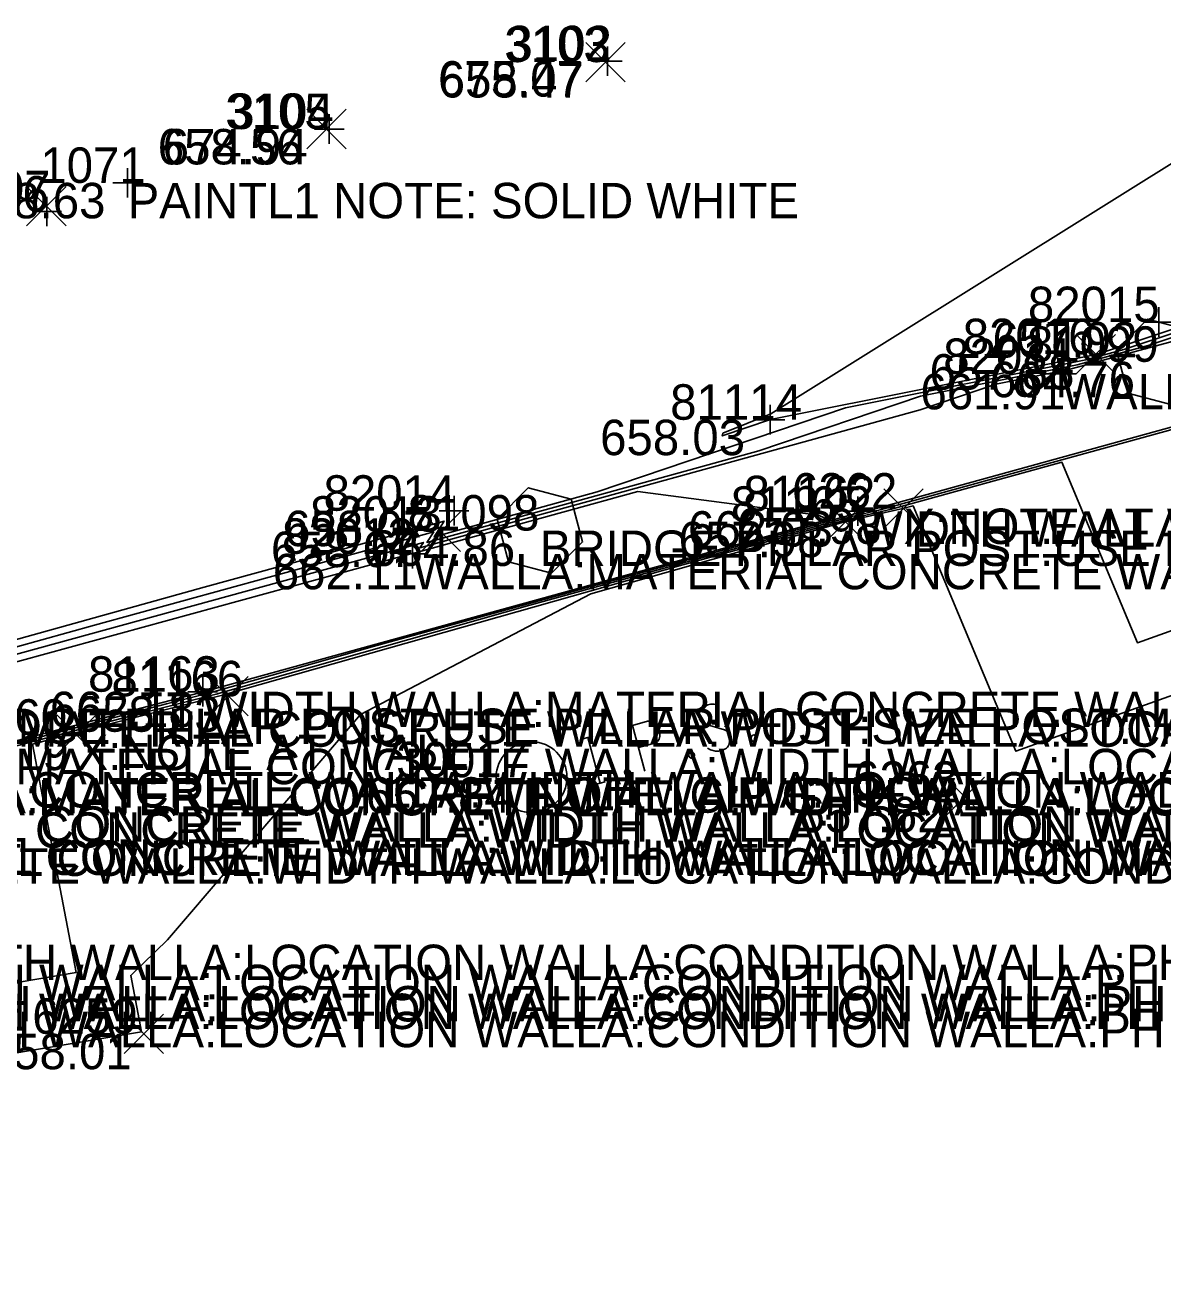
# Model space of a CAD drawing. Extents: x 2129350 to 2137777, y 657588 to 659885.
# Drawn here: x 2132463.21 to 2132501.73, y 658435.64 to 658478.3 of the extents above; entities that cross this region are included whole.
import ezdxf

# ---------------------------------------------------------------- set-up
doc = ezdxf.new("R2010")
doc.units = 0
for name, color, linetype in [('BR_X_SV_Abut_Text', 7, 'Continuous'), ('BR_X_SV_Bottom_of_Beam_Text', 7, 'Continuous'), ('DT_X_Contour_Major', 7, 'Continuous'), ('DT_X_Contour_Minor', 7, 'Continuous'), ('RD_X_Cells', 7, 'Continuous'), ('SV_P_Mon_Cells_Set', 7, 'Continuous'), ('SV_X_Random_Point', 7, 'Continuous'), ('SV_X_Shot_Marker', 7, 'Continuous'), ('SV_X_Text_Comment', 7, 'Continuous'), ('SV_X_Text_Elevation', 7, 'Continuous'), ('SV_X_Text_Name', 7, 'Continuous')]:
    doc.layers.add(name, color=color, linetype=linetype)

msp = doc.modelspace()

# ---------------------------------------------------------------- linework, layer by layer
at = {"layer": 'BR_X_SV_Abut_Text'}
for p, q in [((2132498.295, 658466.988), (2132498.295, 658465.988)), ((2132497.795, 658466.488), (2132498.795, 658466.488)), ((2132498.295, 658466.488), (2132498.295, 658466.488)), ((2132491.406, 658462.339), (2132491.406, 658461.339)), ((2132490.906, 658461.839), (2132491.906, 658461.839)), ((2132491.406, 658461.839), (2132491.406, 658461.839)), ((2132476.324, 658460.895), (2132476.324, 658459.895)), ((2132475.824, 658460.395), (2132476.824, 658460.395)), ((2132476.324, 658460.395), (2132476.324, 658460.395)), ((2132469.217, 658456.227), (2132469.217, 658455.227)), ((2132468.717, 658455.727), (2132469.717, 658455.727)), ((2132469.217, 658455.727), (2132469.217, 658455.727))]:
    msp.add_line(p, q, dxfattribs=at)
at = {"layer": 'BR_X_SV_Bottom_of_Beam_Text'}
for p, q in [((2132482.922, 658477.579), (2132482.922, 658476.579)), ((2132482.422, 658477.079), (2132483.422, 658477.079)), ((2132482.922, 658477.079), (2132482.922, 658477.079)), ((2132473.503, 658475.281), (2132473.503, 658474.281)), ((2132473.003, 658474.781), (2132474.003, 658474.781)), ((2132473.503, 658474.781), (2132473.503, 658474.781)), ((2132463.941, 658472.489), (2132463.941, 658471.489)), ((2132463.441, 658471.989), (2132464.441, 658471.989)), ((2132463.941, 658471.989), (2132463.941, 658471.989))]:
    msp.add_line(p, q, dxfattribs=at)
at = {"layer": 'DT_X_Contour_Major'}
for points in [[(2132525.71, 658467.66), (2132525.777, 658471.153), (2132523.128, 658470.447), (2132518.981, 658469.405), (2132512.816, 658467.654), (2132512.781, 658467.558), (2132511.923, 658463.544), (2132504.99, 658461.064), (2132503.355, 658464.97), (2132492.164, 658461.882), (2132491.198, 658461.663), (2132480.294, 658458.655), (2132469.674, 658455.644), (2132466.929, 658454.947), (2132461.698, 658453.578), (2132462.728, 658448.224), (2132455.478, 658446.996), (2132453.183, 658451.301), (2132449.783, 658450.408), (2132449.708, 658450.706), (2132449.47, 658451.202), (2132449.253, 658451.727), (2132447.847, 658451.32)], [(2132439.779, 658448.983), (2132437.612, 658448.356), (2132428.447, 658445.314), (2132428.39, 658445.618), (2132428.367, 658445.627), (2132428.12, 658446.15), (2132428.026, 658446.493), (2132428.707, 658446.982), (2132429.224, 658447.315), (2132434.234, 658448.666), (2132445.428, 658452.177), (2132448.764, 658453.394), (2132452.16, 658454.255), (2132465.556, 658457.985), (2132474.428, 658460.415), (2132477.043, 658461.143), (2132476.813, 658460.78), (2132488.047, 658463.883), (2132493.529, 658465.738), (2132498.835, 658466.799), (2132501.231, 658467.451), (2132506.5, 658469.195), (2132510.607, 658470.309)]]:
    msp.add_lwpolyline(points, dxfattribs=at)
at = {"layer": 'DT_X_Contour_Minor'}
for points in [[(2132503.227, 658474.361), (2132488.462, 658465.138), (2132486.833, 658464.477), (2132486.811, 658464.387), (2132488.442, 658464.939), (2132499.413, 658467.131), (2132499.593, 658467.18), (2132510.593, 658470.821)], [(2132430.392, 658447.761), (2132447.348, 658453.079), (2132448.67, 658453.561), (2132450.016, 658453.902), (2132469.272, 658459.264), (2132473.511, 658460.425), (2132477.391, 658461.505), (2132477.051, 658460.966), (2132482.577, 658462.493), (2132490.985, 658465.339), (2132499.124, 658466.965), (2132500.412, 658467.315), (2132508.546, 658470.008)], [(2132438.077, 658449.572), (2132443.508, 658451.275), (2132448.859, 658453.228), (2132454.305, 658454.608), (2132461.839, 658456.706), (2132475.344, 658460.405), (2132476.694, 658460.781), (2132476.576, 658460.593), (2132493.516, 658465.273), (2132496.072, 658466.138), (2132498.546, 658466.633), (2132502.05, 658467.587)], [(2132508.395, 658466.444), (2132491.783, 658461.86), (2132491.301, 658461.751), (2132475.115, 658457.286), (2132469.46, 658455.683), (2132467.997, 658455.311), (2132459.947, 658453.204), (2132460.519, 658450.229), (2132456.49, 658449.547), (2132455.215, 658451.939), (2132449.836, 658450.526), (2132449.793, 658450.698), (2132449.419, 658451.475), (2132449.295, 658451.777), (2132430.981, 658446.473)], [(2132511.715, 658461.266), (2132500.872, 658457.387), (2132498.315, 658463.496), (2132492.545, 658461.904), (2132491.094, 658461.574), (2132485.472, 658460.024), (2132469.889, 658455.606), (2132465.86, 658454.582), (2132463.45, 658453.951), (2132464.937, 658446.219), (2132454.465, 658444.446), (2132451.15, 658450.663), (2132449.73, 658450.29), (2132449.623, 658450.714), (2132449.52, 658450.929), (2132449.211, 658451.678), (2132444.244, 658450.239), (2132428.429, 658444.989)], [(2132469.937, 658455.917), (2132490.399, 658461.562), (2132490.056, 658461.709), (2132483.954, 658462.511), (2132476.338, 658460.407), (2132476.346, 658460.419), (2132476.261, 658460.395), (2132458.123, 658455.427), (2132456.45, 658454.961), (2132448.953, 658453.061), (2132442.728, 658450.789), (2132442.774, 658450.625), (2132441.797, 658449.643), (2132449.337, 658451.827), (2132449.369, 658451.748), (2132449.878, 658450.689), (2132449.89, 658450.645), (2132457.248, 658452.577), (2132457.503, 658452.098), (2132458.309, 658452.234), (2132458.195, 658452.83), (2132469.066, 658455.676), (2132469.245, 658455.721), (2132469.937, 658455.917)], [(2132511.507, 658458.987), (2132496.754, 658453.71), (2132493.275, 658462.022), (2132492.926, 658461.926), (2132490.99, 658461.486), (2132490.65, 658461.392), (2132482.36, 658459.042), (2132474.556, 658454.96), (2132468.021, 658447.325), (2132466.779, 658446.122), (2132467.146, 658444.213), (2132462.519, 658443.43), (2132453.746, 658439.787), (2132444.624, 658434.516), (2132440.531, 658432.572), (2132427.954, 658427.269), (2132420.226, 658423.203), (2132411.662, 658418.489), (2132398.212, 658417.31), (2132386.033, 658415.559), (2132370.819, 658411.869), (2132366.035, 658410.216), (2132351.048, 658410.878), (2132325.847, 658399.417)]]:
    msp.add_lwpolyline(points, dxfattribs=at)
at = {"layer": 'RD_X_Cells'}
for points in [[(2132500.551, 658465.836), (2132502, 658465.451), (2132503.057, 658466.514), (2132502.665, 658467.962), (2132501.216, 658468.347), (2132500.159, 658467.284), (2132500.551, 658465.836)], [(2132479.578, 658460.122), (2132481.027, 658459.737), (2132482.084, 658460.8), (2132481.692, 658462.248), (2132480.243, 658462.633), (2132479.186, 658461.57), (2132479.578, 658460.122)]]:
    msp.add_lwpolyline(points, dxfattribs=at)
at = {"layer": 'SV_P_Mon_Cells_Set'}
for points in [[(2132486.709, 658455.262), (2132486.681, 658455.281), (2132486.642, 658455.297), (2132486.537, 658455.307), (2132486.413, 658455.3), (2132486.328, 658455.277), (2132486.296, 658455.268), (2132486.168, 658455.194), (2132486.071, 658455.089), (2132486.022, 658454.972), (2132486.027, 658454.869), (2132486.047, 658454.796), (2132486.095, 658454.705), (2132486.203, 658454.643), (2132486.887, 658454.436), (2132486.953, 658454.402), (2132486.988, 658454.359), (2132487.029, 658454.292), (2132487.048, 658454.219), (2132487.058, 658454.143), (2132487.06, 658454.092), (2132487.055, 658454.025), (2132487.047, 658453.97), (2132487.036, 658453.928), (2132487.014, 658453.883), (2132486.988, 658453.85), (2132486.952, 658453.814), (2132486.924, 658453.794), (2132486.831, 658453.755), (2132486.682, 658453.715), (2132486.58, 658453.713), (2132486.419, 658453.761), (2132486.314, 658453.811)], [(2132484.193, 658453.041), (2132483.774, 658454.585), (2132484.285, 658454.724), (2132484.342, 658454.726), (2132484.423, 658454.722), (2132484.461, 658454.706), (2132484.5, 658454.69), (2132484.559, 658454.641), (2132484.607, 658454.589), (2132484.655, 658454.497), (2132484.694, 658454.352), (2132484.697, 658454.3), (2132484.695, 658454.221), (2132484.676, 658454.125), (2132484.643, 658454.077), (2132484.618, 658454.044), (2132484.571, 658454.005), (2132484.489, 658453.97), (2132483.979, 658453.832)], [(2132482.093, 658454.13), (2132482.434, 658454.223)], [(2132482.682, 658452.632), (2132482.264, 658454.176)], [(2132487.829, 658454.247), (2132487.882, 658454.262), (2132487.92, 658454.246), (2132487.965, 658454.206), (2132487.982, 658454.145), (2132487.963, 658454.088), (2132487.938, 658454.055), (2132487.885, 658454.041), (2132487.846, 658454.056), (2132487.801, 658454.096), (2132487.785, 658454.157), (2132487.803, 658454.214), (2132487.829, 658454.247)], [(2132485.722, 658453.677), (2132485.775, 658453.691), (2132485.814, 658453.676), (2132485.859, 658453.636), (2132485.875, 658453.575), (2132485.857, 658453.518), (2132485.831, 658453.485), (2132485.778, 658453.47), (2132485.739, 658453.486), (2132485.694, 658453.526), (2132485.678, 658453.587), (2132485.697, 658453.644), (2132485.722, 658453.677)], [(2132483.551, 658453.089), (2132483.605, 658453.104), (2132483.643, 658453.088), (2132483.688, 658453.048), (2132483.705, 658452.987), (2132483.686, 658452.93), (2132483.661, 658452.897), (2132483.607, 658452.883), (2132483.569, 658452.898), (2132483.524, 658452.938), (2132483.507, 658452.999), (2132483.526, 658453.057), (2132483.551, 658453.089)], [(2132482.511, 658452.586), (2132482.852, 658452.678)]]:
    msp.add_lwpolyline(points, dxfattribs=at)
msp.add_circle((2132480.354, 658452.829), 1.2, dxfattribs=at)
at = {"layer": 'SV_X_Random_Point'}
for p, q in [((2132482.193, 658476.38), (2132483.527, 658477.715)), ((2132482.193, 658477.715), (2132483.527, 658476.38)), ((2132472.744, 658474.115), (2132474.078, 658475.449)), ((2132472.744, 658475.449), (2132474.078, 658474.115)), ((2132463.256, 658471.503), (2132464.59, 658472.838)), ((2132463.256, 658472.838), (2132464.59, 658471.503)), ((2132498.795, 658466.49), (2132500.129, 658467.826)), ((2132498.795, 658467.826), (2132500.129, 658466.49)), ((2132492.285, 658461.26), (2132493.619, 658462.595)), ((2132492.285, 658462.595), (2132493.619, 658461.26)), ((2132490.318, 658460.813), (2132491.652, 658462.149)), ((2132490.318, 658462.149), (2132491.652, 658460.813)), ((2132476.615, 658460.48), (2132477.949, 658461.814)), ((2132476.615, 658461.814), (2132477.949, 658460.48)), ((2132469.418, 658454.904), (2132470.752, 658456.238)), ((2132469.418, 658456.238), (2132470.752, 658454.904)), ((2132464.281, 658453.603), (2132465.615, 658454.938)), ((2132464.281, 658454.938), (2132465.615, 658453.603)), ((2132494.362, 658451.502), (2132495.696, 658452.836)), ((2132494.362, 658452.836), (2132495.696, 658451.502)), ((2132466.559, 658443.475), (2132467.893, 658444.811)), ((2132466.559, 658444.811), (2132467.893, 658443.475))]:
    msp.add_line(p, q, dxfattribs=at)
at = {"layer": 'SV_X_Shot_Marker'}
for p, q in [((2132466.675, 658473.457), (2132466.675, 658472.457)), ((2132466.175, 658472.957), (2132467.175, 658472.957)), ((2132466.675, 658472.957), (2132466.675, 658472.957)), ((2132501.593, 658468.744), (2132501.593, 658467.744)), ((2132501.093, 658468.244), (2132502.093, 658468.244)), ((2132501.593, 658468.244), (2132501.593, 658468.244)), ((2132488.43, 658465.437), (2132488.43, 658464.437)), ((2132487.93, 658464.937), (2132488.93, 658464.937)), ((2132488.43, 658464.937), (2132488.43, 658464.937)), ((2132477.731, 658462.356), (2132477.731, 658461.356)), ((2132477.231, 658461.856), (2132478.231, 658461.856)), ((2132477.731, 658461.856), (2132477.731, 658461.856))]:
    msp.add_line(p, q, dxfattribs=at)

# ---------------------------------------------------------------- texts
at = {"layer": 'BR_X_SV_Abut_Text'}
for s, p in [('82011', (2132494.298, 658466.488)), ('661.91', (2132493.523, 658465.288)), ('WALLA:MATERIAL CONCRETE WALLA:WIDTH WALLA:LOCATION WALLA:CONDITION WALLA:PH', (2132498.295, 658465.288)), ('81162', (2132487.533, 658461.839)), ('662.03', (2132485.652, 658460.639)), ('WIDTH WALLA:MATERIAL CONCRETE WALLA:WIDTH WALLA:LOCATION WALLA:CONDITION WA', (2132491.406, 658460.639)), ('82012', (2132471.903, 658460.395)), ('662.11', (2132471.59, 658459.195)), ('WALLA:MATERIAL CONCRETE WALLA:WIDTH WALLA:LOCATION WALLA:CONDITION WALLA:PH', (2132476.324, 658459.195)), ('81163', (2132465.335, 658455.727)), ('662.18', (2132464.04, 658454.527)), ('WIDTH WALLA:MATERIAL CONCRETE WALLA:WIDTH WALLA:LOCATION WALLA:CONDITION WA', (2132469.217, 658454.527)), ('WALLA:MATERIAL CONCRETE WALLA:WIDTH WALLA:LOCATION WALLA:CONDITION WALLA:PH', (2132457.064, 658453.862)), ('WALLA:MATERIAL CONCRETE WALLA:WIDTH WALLA:LOCATION WALLA:CONDITION WALLA:PH', (2132456.995, 658452.594)), ('WALLA:MATERIAL CONCRETE WALLA:WIDTH WALLA:LOCATION WALLA:CONDITION WALLA:PH', (2132448.988, 658451.803)), ('WALLA:MATERIAL CONCRETE WALLA:WIDTH WALLA:LOCATION WALLA:CONDITION WALLA:PH', (2132457.758, 658451.537)), ('WALLA:MATERIAL CONCRETE WALLA:WIDTH WALLA:LOCATION WALLA:CONDITION WALLA:PH', (2132457.791, 658451.608)), ('WALLA:MATERIAL CONCRETE WALLA:WIDTH WALLA:LOCATION WALLA:CONDITION WALLA:PH', (2132449.353, 658450.645)), ('WALLA:MATERIAL CONCRETE WALLA:WIDTH WALLA:LOCATION WALLA:CONDITION WALLA:PH', (2132449.182, 658450.441)), ('WALLA:MATERIAL CONCRETE WALLA:WIDTH WALLA:LOCATION WALLA:CONDITION WALLA:PH', (2132449.544, 658449.528)), ('WALLA:MATERIAL CONCRETE WALLA:WIDTH WALLA:LOCATION WALLA:CONDITION WALLA:PH', (2132449.56, 658449.521)), ('WALLA:MATERIAL CONCRETE WALLA:WIDTH WALLA:LOCATION WALLA:CONDITION WALLA:PH', (2132449.91, 658449.487)), ('WALLA:MATERIAL CONCRETE WALLA:WIDTH WALLA:LOCATION WALLA:CONDITION WALLA:PH', (2132441.7, 658449.226)), ('WALLA:MATERIAL CONCRETE WALLA:WIDTH WALLA:LOCATION WALLA:CONDITION WALLA:PH', (2132429.337, 658445.961)), ('WALLA:MATERIAL CONCRETE WALLA:WIDTH WALLA:LOCATION WALLA:CONDITION WALLA:PH', (2132428.278, 658445.281)), ('WALLA:MATERIAL CONCRETE WALLA:WIDTH WALLA:LOCATION WALLA:CONDITION WALLA:PH', (2132428.271, 658444.302)), ('WALLA:MATERIAL CONCRETE WALLA:WIDTH WALLA:LOCATION WALLA:CONDITION WALLA:PH', (2132428.473, 658444.561)), ('WALLA:MATERIAL CONCRETE WALLA:WIDTH WALLA:LOCATION WALLA:CONDITION WALLA:PH', (2132428.425, 658443.688))]:
    msp.add_text(s, height=1.2, dxfattribs=at).set_placement(p)
at = {"layer": 'BR_X_SV_Bottom_of_Beam_Text'}
for s, p in [('3102', (2132479.502, 658477.079)), ('675.07', (2132477.187, 658475.879)), ('3104', (2132470.083, 658474.781)), ('674.94', (2132467.862, 658473.581)), ('3106', (2132460.436, 658471.989))]:
    msp.add_text(s, height=1.2, dxfattribs=at).set_placement(p)
at = {"layer": 'SV_X_Text_Comment'}
for s, p in [('PAINTL1 NOTE: SOLID WHITE', (2132466.675, 658471.757)), ('X:NOTE AT WALL', (2132492.952, 658460.728)), ('BRIDGE PILLAR POST:USE PILLAR POST:SIZE POST:MATERIAL POST:PHOTO', (2132480.635, 658459.985)), ('BRIDGE PILLAR POST:USE PILLAR POST:SIZE POST:MATERIAL POST:PHOTO', (2132459.936, 658453.956)), ('X:NOTE AT WALL', (2132464.948, 658453.071)), ('NOTE: CIP GARCIA', (2132480.354, 658451.629))]:
    msp.add_text(s, height=1.2, dxfattribs=at).set_placement(p)
at = {"layer": 'SV_X_Text_Elevation'}
for s, p in [('658.47', (2132477.21, 658475.848)), ('658.56', (2132467.695, 658473.582)), ('658.63', (2132461.016, 658471.757)), ('657.92', (2132495.962, 658467.044)), ('657.88', (2132493.831, 658465.958)), ('664.76', (2132495.883, 658465.699)), ('658.03', (2132482.676, 658463.737)), ('658.07', (2132471.977, 658460.656)), ('657.98', (2132487.302, 658460.728)), ('657.98', (2132485.335, 658460.281)), ('658.07', (2132471.528, 658459.947)), ('664.86', (2132474.891, 658459.985)), ('658.13', (2132464.917, 658454.371)), ('658.19', (2132459.771, 658453.071)), ('657.84', (2132474.742, 658451.629)), ('657.62', (2132489.398, 658450.969)), ('658.01', (2132461.906, 658442.943))]:
    msp.add_text(s, height=1.2, dxfattribs=at).set_placement(p)
at = {"layer": 'SV_X_Text_Name'}
for s, p in [('3103', (2132479.431, 658477.048)), ('3105', (2132469.982, 658474.782)), ('1071', (2132463.718, 658472.957)), ('3107', (2132460.494, 658472.171)), ('82015', (2132497.162, 658468.244)), ('82016', (2132494.956, 658467.158)), ('81099', (2132497.13, 658466.899)), ('81114', (2132485.049, 658464.937)), ('82014', (2132473.31, 658461.856)), ('6262', (2132489.173, 658461.928)), ('81165', (2132487.103, 658461.481)), ('82013', (2132472.851, 658461.147)), ('81098', (2132476.157, 658461.185)), ('81166', (2132466.127, 658455.571)), ('6260', (2132461.055, 658454.271)), ('30017', (2132475.772, 658452.829)), ('6263', (2132491.24, 658452.169)), ('6259', (2132463.447, 658444.143))]:
    msp.add_text(s, height=1.2, dxfattribs=at).set_placement(p)

doc.saveas('drawing.dxf')
